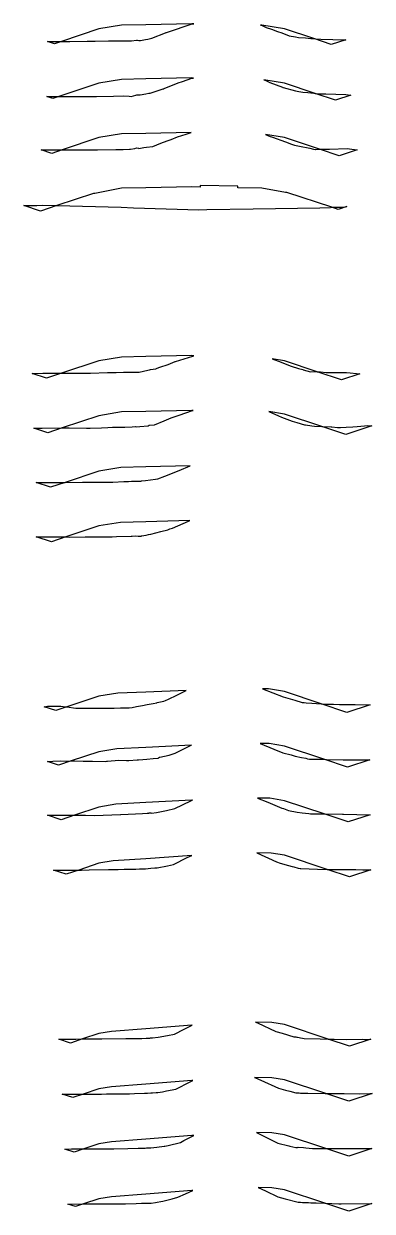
# Model space of a CAD drawing. Extents: x 1374859 to 1376773, y 382242 to 389804.
# Drawn here: x 1374881 to 1375104, y 384183 to 384945 of the extents above; entities that cross this region are included whole.
import ezdxf

# ---------------------------------------------------------------- set-up
doc = ezdxf.new("R2010")
doc.units = 0
doc.layers.add('T_Vehicle Path Lt Major', color=7, linetype='Continuous')
doc.layers.add('T_Vehicle Path Rt', color=7, linetype='Continuous')

msp = doc.modelspace()

# ---------------------------------------------------------------- linework, layer by layer
at = {"layer": 'T_Vehicle Path Lt Major'}
for points in [[(1374904.78, 384933.6), (1374910.14, 384933.58), (1374921.36, 384933.71), (1374926.54, 384933.78), (1374934.99, 384933.91), (1374944.61, 384934.03), (1374945.42, 384934.01), (1374948.89, 384933.95), (1374949.79, 384934.05), (1374952.93, 384934.45), (1374953.71, 384934.49), (1374954.51, 384934.28), (1374955.52, 384934.27), (1374958.72, 384934.8), (1374960.26, 384935.13), (1374962.83, 384935.68), (1374971.54, 384939.08), (1374972.04, 384939.27), (1374972.16, 384939.31), (1374979.21, 384941.72), (1374982.31, 384942.77), (1374987.4, 384944.51), (1374988, 384944.62), (1374989.7, 384944.92), (1374989.77, 384944.93), (1374988.36, 384944.96), (1374958.88, 384944.37), (1374943.44, 384944.06), (1374928.87, 384941.63)], [(1374895.98, 384933.66), (1374903.16, 384933.61), (1374904.78, 384933.6), (1374900.46, 384932.16)], [(1374903.26, 384898.28), (1374908.32, 384898.29), (1374913.05, 384898.27), (1374927.32, 384898.27), (1374938.17, 384898.58), (1374944.8, 384898.75), (1374948.17, 384898.48), (1374949.58, 384898.38), (1374952.49, 384899.08), (1374953.19, 384899.25), (1374953.33, 384899.28), (1374953.41, 384899.29), (1374954.46, 384899.36), (1374954.84, 384899.38), (1374955.02, 384899.37), (1374955.43, 384899.35), (1374958.87, 384899.88), (1374960.95, 384900.33), (1374961.75, 384900.45), (1374970.17, 384903.13), (1374970.46, 384903.23), (1374970.74, 384903.34), (1374979.69, 384907.04), (1374982.45, 384907.97), (1374988.48, 384909.96), (1374989.09, 384910.05), (1374989.61, 384910.12), (1374988.36, 384910.15), (1374958.88, 384909.56), (1374943.44, 384909.25), (1374928.87, 384906.82)], [(1374895.39, 384898.28), (1374901.74, 384898.28), (1374903.26, 384898.28), (1374899.32, 384896.97)], [(1374905.29, 384864.01), (1374906.14, 384864.01), (1374910.58, 384864.01), (1374914.16, 384864.03), (1374927.95, 384864.09), (1374939.75, 384864.24), (1374944.43, 384864.35), (1374948.46, 384864.39), (1374949.22, 384864.37), (1374951.83, 384864.98), (1374953.06, 384865.25), (1374953.08, 384865.25), (1374954.21, 384865.04), (1374954.41, 384864.89), (1374957.66, 384865.48), (1374959.44, 384865.78), (1374963.35, 384866.29), (1374968.6, 384868.25), (1374972.61, 384869.77), (1374975.19, 384870.75), (1374979.3, 384872.33), (1374984.85, 384874.14), (1374988.09, 384875.2), (1374958.88, 384874.61), (1374943.44, 384874.3), (1374928.87, 384871.88)], [(1374891.87, 384864.01), (1374905.29, 384864.01), (1374898.58, 384861.78)], [(1374901.79, 384828.24), (1374943.18, 384827.18), (1374950.95, 384826.76), (1374992.9, 384825.56), (1374998.17, 384825.67), (1375027.88, 384826.29), (1375070.64, 384826.77), (1375077.48, 384827.13), (1375078.23, 384827.15), (1375049.47, 384836.73), (1375048.47, 384836.73), (1375033.3, 384839.36), (1375017.88, 384839.67), (1375017.87, 384840.75), (1374993.87, 384841.23), (1374993.86, 384840.15), (1374988.36, 384840.26), (1374958.88, 384839.67), (1374943.44, 384839.36), (1374926.34, 384836.09), (1374925.34, 384836.09)], [(1374880.67, 384828.35), (1374884.09, 384828.31), (1374889, 384828.28), (1374892.98, 384828.45), (1374901.29, 384828.25), (1374901.79, 384828.24), (1374891.41, 384824.77)], [(1374904.91, 384720.66), (1374910.73, 384720.68), (1374920.07, 384720.68), (1374923.44, 384720.77), (1374934.29, 384721.05), (1374937.39, 384721.14), (1374939.91, 384721.23), (1374944.57, 384721.34), (1374951.46, 384721.41), (1374952.46, 384721.42), (1374954.72, 384721.37), (1374960.21, 384722.7), (1374961.37, 384722.88), (1374961.9, 384722.98), (1374965.39, 384723.58), (1374966.22, 384723.87), (1374968.03, 384724.61), (1374973.21, 384726.37), (1374977.74, 384728.12), (1374977.91, 384728.18), (1374989.15, 384731.74), (1374989.82, 384731.94), (1374988.36, 384731.97), (1374958.88, 384731.38), (1374943.44, 384731.07), (1374928.87, 384728.65)], [(1374885.97, 384720.58), (1374888.36, 384720.59), (1374892.9, 384720.62), (1374903.59, 384720.65), (1374904.91, 384720.66), (1374895.32, 384717.46)], [(1374905.31, 384685.57), (1374907.44, 384685.59), (1374909.8, 384685.59), (1374920.81, 384685.48), (1374923.33, 384685.47), (1374930.45, 384685.74), (1374934.64, 384685.88), (1374937.48, 384685.99), (1374940.38, 384686.06), (1374945.51, 384686.13), (1374950.12, 384686.37), (1374952.14, 384686.46), (1374952.35, 384686.45), (1374953.21, 384686.32), (1374955.06, 384686.43), (1374960.4, 384686.98), (1374961.17, 384687.33), (1374964.5, 384687.63), (1374970.65, 384690.09), (1374975.23, 384691.98), (1374980.27, 384693.71), (1374988.9, 384696.69), (1374989.26, 384696.76), (1374988.36, 384696.76), (1374958.88, 384696.17), (1374943.44, 384695.86), (1374928.87, 384693.43)], [(1374887.13, 384685.42), (1374892.33, 384685.47), (1374892.34, 384685.47), (1374892.42, 384685.47), (1374905.31, 384685.57), (1374896, 384682.47)], [(1374907.24, 384650.59), (1374918.42, 384650.67), (1374919.39, 384650.68), (1374922.57, 384650.71), (1374937.88, 384650.84), (1374944.79, 384651.22), (1374947.74, 384651.26), (1374949.67, 384651.42), (1374951.98, 384651.47), (1374954.38, 384651.4), (1374954.76, 384651.43), (1374955.09, 384651.41), (1374955.48, 384651.4), (1374955.51, 384651.45), (1374955.55, 384651.43), (1374955.56, 384651.44), (1374955.81, 384651.46), (1374956.09, 384651.53), (1374956.35, 384651.6), (1374958.82, 384651.93), (1374965.08, 384652.63), (1374966.72, 384652.84), (1374971.06, 384654.57), (1374974.89, 384656.11), (1374975.02, 384656.16), (1374975.39, 384656.32), (1374980.36, 384658.35), (1374987.38, 384661.22), (1374958.88, 384660.55), (1374943.03, 384660.17), (1374928.87, 384657.81)], [(1374888.69, 384650.54), (1374889.84, 384650.54), (1374894.83, 384650.51), (1374907.24, 384650.59), (1374897.88, 384647.47)], [(1374907.72, 384615.6), (1374910.21, 384615.58), (1374920.11, 384615.64), (1374935.82, 384615.71), (1374937.41, 384615.7), (1374940.06, 384615.8), (1374949.57, 384616.15), (1374950.27, 384616.13), (1374952.23, 384616.28), (1374953.98, 384616.16), (1374955.99, 384616.14), (1374956.15, 384616.36), (1374956.38, 384616.27), (1374956.46, 384616.31), (1374957.77, 384616.45), (1374959.24, 384616.8), (1374960.59, 384617.17), (1374962.2, 384617.38), (1374968.59, 384619.1), (1374973.14, 384620.26), (1374974.38, 384620.74), (1374976.01, 384621.33), (1374986.36, 384625.82), (1374987.12, 384626.13), (1374958.88, 384625.39), (1374942.77, 384624.97), (1374928.87, 384622.65)], [(1374888.71, 384615.69), (1374895.55, 384615.72), (1374907.72, 384615.6), (1374898.35, 384612.48)], [(1374908.35, 384506.5), (1374914.11, 384505.78), (1374921.91, 384505.69), (1374925.17, 384505.7), (1374933.43, 384505.64), (1374938.55, 384505.74), (1374942.74, 384505.91), (1374944.14, 384505.94), (1374948.17, 384505.92), (1374950.13, 384506.26), (1374952.97, 384506.85), (1374956.74, 384507.47), (1374959.78, 384508.01), (1374963.74, 384508.79), (1374966.01, 384509.24), (1374966.17, 384509.31), (1374970.45, 384510.19), (1374971.57, 384510.66), (1374973.45, 384511.42), (1374978.84, 384514.14), (1374984.8, 384517.13), (1374958.88, 384516.08), (1374940.97, 384515.36), (1374928.87, 384513.34)], [(1374893.78, 384506.65), (1374895.9, 384506.93), (1374897.27, 384507.12), (1374904.51, 384506.94), (1374907.37, 384506.62), (1374908.35, 384506.5), (1374901.29, 384504.15)], [(1374911.15, 384471.89), (1374913.15, 384471.92), (1374918.81, 384471.83), (1374920.76, 384471.72), (1374924.7, 384471.68), (1374932.95, 384471.61), (1374933.71, 384471.69), (1374934.41, 384471.72), (1374941.56, 384472.32), (1374946.54, 384472.08), (1374948.16, 384472.12), (1374953.36, 384472.63), (1374954.34, 384472.68), (1374956.97, 384472.82), (1374959.7, 384473.01), (1374963.71, 384473.35), (1374966.93, 384473.65), (1374967.17, 384473.77), (1374967.68, 384474.26), (1374968.01, 384474.23), (1374973.91, 384475.64), (1374977.87, 384476.94), (1374987.63, 384481.71), (1374988.17, 384481.99), (1374958.88, 384480.6), (1374940.38, 384479.72), (1374928.87, 384477.8)], [(1374895.86, 384471.51), (1374896.57, 384471.55), (1374899.22, 384471.72), (1374903.94, 384471.84), (1374907.2, 384471.83), (1374911.15, 384471.89), (1374902.93, 384469.15)], [(1374913.26, 384437.05), (1374915.48, 384437.05), (1374920.28, 384437.01), (1374926.09, 384436.95), (1374942.64, 384437.54), (1374942.71, 384437.55), (1374942.93, 384437.55), (1374952.33, 384437.85), (1374956.89, 384438.08), (1374959.75, 384438.33), (1374960.97, 384438.31), (1374961.2, 384438.53), (1374961.89, 384438.48), (1374962.14, 384438.48), (1374962.59, 384438.41), (1374965.79, 384438.68), (1374972.18, 384440.1), (1374977.61, 384441.3), (1374987.81, 384446.24), (1374988.84, 384446.75), (1374988.36, 384446.72), (1374958.88, 384445.11), (1374939.71, 384444.06), (1374928.87, 384442.26)], [(1374895.98, 384437.02), (1374896.41, 384437.03), (1374904.12, 384437.14), (1374911.1, 384437.05), (1374913.26, 384437.05), (1374904.57, 384434.15)], [(1374916, 384401.88), (1374917.75, 384401.88), (1374922.56, 384401.89), (1374935.08, 384402.16), (1374941.29, 384402.26), (1374944.99, 384402.35), (1374952.48, 384402.48), (1374954.99, 384402.54), (1374957.14, 384402.67), (1374958.76, 384402.72), (1374962.22, 384402.99), (1374964.74, 384403.19), (1374966.28, 384403.31), (1374972.85, 384404.64), (1374976.62, 384405.5), (1374985.5, 384409.82), (1374988.41, 384411.17), (1374988.36, 384411.17), (1374958.88, 384409.14), (1374938.08, 384407.71), (1374928.87, 384406.17)], [(1374899.76, 384401.86), (1374916, 384401.88), (1374907.85, 384399.16)], [(1374918.4, 384293.43), (1374924.47, 384293.47), (1374930.7, 384293.54), (1374946.23, 384293.65), (1374949.81, 384293.68), (1374956.46, 384293.76), (1374959.15, 384293.9), (1374960.95, 384294), (1374961.29, 384294.01), (1374961.61, 384294.03), (1374961.94, 384294.1), (1374962.19, 384294.09), (1374963.26, 384294.22), (1374966.88, 384294.58), (1374972.95, 384295.77), (1374977.29, 384296.58), (1374983.58, 384299.69), (1374988.7, 384302.25), (1374988.36, 384302.23), (1374958.88, 384299.95), (1374936.92, 384298.26), (1374928.87, 384296.92)], [(1374903.23, 384293.29), (1374914.16, 384293.4), (1374918.4, 384293.43), (1374910.61, 384290.83)], [(1374918.87, 384258.11), (1374930.57, 384258.12), (1374933.65, 384258.14), (1374948.57, 384258.3), (1374951.75, 384258.4), (1374958.04, 384258.6), (1374960.11, 384258.72), (1374962.07, 384258.84), (1374962.67, 384258.86), (1374963.29, 384258.89), (1374965.67, 384259.05), (1374966.71, 384259.16), (1374969.75, 384259.54), (1374972.3, 384260.15), (1374978.19, 384261.33), (1374987.4, 384265.94), (1374989.13, 384266.8), (1374988.36, 384266.75), (1374958.88, 384264.47), (1374936.92, 384262.78), (1374928.87, 384261.44)], [(1374905.31, 384258.09), (1374918.87, 384258.11), (1374912.07, 384255.84)], [(1374919.17, 384222.91), (1374928.99, 384222.98), (1374938.42, 384223.01), (1374947.45, 384223.08), (1374953.99, 384223.28), (1374957.75, 384223.42), (1374958.46, 384223.45), (1374959.42, 384223.49), (1374962.16, 384223.52), (1374966.05, 384224.01), (1374970.67, 384224.58), (1374971.21, 384224.62), (1374973.35, 384225.17), (1374981.18, 384227.07), (1374983.41, 384228.25), (1374989.67, 384231.55), (1374988.36, 384231.45), (1374958.88, 384229.17), (1374936.92, 384227.48), (1374928.87, 384226.14)], [(1374907.08, 384222.82), (1374911.35, 384222.85), (1374919.17, 384222.91), (1374913, 384220.85)], [(1374919, 384187.58), (1374926.24, 384187.63), (1374938.77, 384187.65), (1374945.92, 384187.66), (1374952.69, 384187.92), (1374956.22, 384188.03), (1374956.8, 384188.06), (1374959.35, 384188.11), (1374962.29, 384188.14), (1374965.11, 384188.56), (1374966.22, 384188.74), (1374968.62, 384189.13), (1374969.97, 384189.34), (1374975.82, 384190.92), (1374979.44, 384191.88), (1374984.36, 384194.1), (1374989.11, 384196.23), (1374988.36, 384196.18), (1374958.88, 384193.91), (1374936.92, 384192.21), (1374928.87, 384190.87)], [(1374908.84, 384187.52), (1374919, 384187.58), (1374913.83, 384185.86)]]:
    msp.add_lwpolyline(points, close=True, dxfattribs=at)
at = {"layer": 'T_Vehicle Path Rt'}
for points in [[(1375032.46, 384944.08), (1375032.94, 384943.97), (1375033.93, 384943.52), (1375036.22, 384942.49), (1375039.47, 384941.4), (1375043.36, 384940.04), (1375046.13, 384939.06), (1375050.95, 384937.31), (1375054.89, 384936.52), (1375056.91, 384936.2), (1375061.27, 384935.89), (1375064.73, 384935.56), (1375066.62, 384935.39), (1375047.87, 384941.63), (1375033.3, 384944.06)], [(1375066.62, 384935.39), (1375067.96, 384935.26), (1375071.21, 384935.01), (1375086.64, 384934.7), (1375087.16, 384934.7), (1375077.92, 384931.62)], [(1375034.75, 384909.01), (1375035.91, 384908.44), (1375038.39, 384907.25), (1375046.61, 384904.18), (1375046.88, 384904.08), (1375047.04, 384904.03), (1375054.86, 384901.89), (1375057.16, 384901.55), (1375059.71, 384901.04), (1375062.87, 384900.76), (1375066.61, 384900.38), (1375067.58, 384900.26), (1375047.87, 384906.82)], [(1375067.58, 384900.26), (1375070.35, 384899.88), (1375074.4, 384899.95), (1375087.24, 384899.62), (1375090.53, 384899.19), (1375080.65, 384895.9)], [(1375035.81, 384873.89), (1375038.8, 384872.67), (1375039.63, 384872.35), (1375040.16, 384872.16), (1375048.57, 384869.19), (1375052.47, 384867.69), (1375054.27, 384866.99), (1375057.58, 384866.36), (1375064.11, 384865.05), (1375066.45, 384864.57), (1375067.83, 384864.29), (1375067.96, 384864.36), (1375070.27, 384864.41), (1375047.87, 384871.88)], [(1375070.27, 384864.41), (1375076.71, 384864.57), (1375088.01, 384864.86), (1375091.15, 384864.44), (1375094.5, 384864.02), (1375082.97, 384860.18)], [(1375078.23, 384827.15), (1375083.99, 384827.24), (1375086.92, 384827.52), (1375087.84, 384827.62), (1375082.32, 384825.78)], [(1375040.05, 384729.95), (1375041.73, 384729.3), (1375043.96, 384728.49), (1375052.23, 384725.2), (1375056.86, 384723.82), (1375059.63, 384722.97), (1375059.83, 384722.93), (1375064.49, 384721.6), (1375066.67, 384721.81), (1375068.78, 384721.68), (1375047.87, 384728.65)], [(1375068.78, 384721.68), (1375070.9, 384721.54), (1375074.72, 384721.2), (1375087.64, 384721.05), (1375090.03, 384720.84), (1375093.98, 384720.47), (1375096.24, 384720.34), (1375084.52, 384716.43)], [(1375037.76, 384696.16), (1375044.15, 384693.29), (1375045.93, 384692.38), (1375049.31, 384691.14), (1375052.91, 384689.82), (1375055.78, 384688.98), (1375060.64, 384687.49), (1375061.37, 384687.56), (1375065.53, 384687.02), (1375067.2, 384686.65), (1375071.95, 384686.45), (1375047.87, 384694.48)], [(1375071.95, 384686.45), (1375077.74, 384686.21), (1375078.3, 384686.18), (1375081.94, 384685.82), (1375083.87, 384685.8), (1375087.48, 384686.04), (1375091.63, 384686.28), (1375094.48, 384686.53), (1375099.11, 384686.91), (1375101.08, 384687.18), (1375103.83, 384686.86), (1375087.28, 384681.34)], [(1375033.86, 384518.14), (1375040.35, 384515.63), (1375047.15, 384512.93), (1375054.43, 384510.93), (1375059.13, 384509.33), (1375059.72, 384509.33), (1375059.92, 384509.32), (1375060.57, 384509.28), (1375061.83, 384509.17), (1375065.39, 384509.02), (1375071.4, 384508.52), (1375047.87, 384516.37), (1375037.69, 384518.07)], [(1375071.4, 384508.52), (1375072.89, 384508.4), (1375079.27, 384508.3), (1375083.13, 384508.12), (1375093.24, 384508.06), (1375102.9, 384507.98), (1375087.97, 384503)], [(1375032.19, 384483.11), (1375041.1, 384479.47), (1375046.75, 384477.18), (1375052.23, 384475.81), (1375054.64, 384474.9), (1375058.77, 384474), (1375061.6, 384473.74), (1375062.68, 384473.33), (1375063.88, 384473.09), (1375063.92, 384473.09), (1375073.22, 384472.91), (1375047.87, 384481.36), (1375038.08, 384482.99)], [(1375073.22, 384472.91), (1375074.85, 384472.88), (1375085.49, 384472.63), (1375091.26, 384472.64), (1375102.55, 384472.57), (1375088.39, 384467.85)], [(1375030.6, 384448.08), (1375037.17, 384445.35), (1375046.2, 384441.61), (1375047.24, 384441.3), (1375050.41, 384440.1), (1375055.93, 384438.9), (1375059.23, 384438.59), (1375063.6, 384438.04), (1375064.6, 384438.01), (1375073.38, 384437.85), (1375047.87, 384446.35), (1375038.46, 384447.92)], [(1375073.38, 384437.85), (1375085.19, 384437.64), (1375085.81, 384437.63), (1375102.77, 384437.36), (1375088.81, 384432.71)], [(1375030.07, 384412.96), (1375042.81, 384407.21), (1375045.02, 384406.19), (1375050.36, 384404.72), (1375052.75, 384404.12), (1375053.89, 384403.84), (1375056.66, 384403.11), (1375057.94, 384402.93), (1375058.38, 384402.89), (1375069.12, 384402.4), (1375075.21, 384402.22), (1375047.87, 384411.34), (1375039.24, 384412.77)], [(1375075.21, 384402.22), (1375078.99, 384402.12), (1375093.72, 384402.11), (1375098.15, 384402.09), (1375103.29, 384401.96), (1375089.65, 384397.41)], [(1375029.31, 384304.27), (1375030.53, 384303.72), (1375042.4, 384298.22), (1375046.31, 384297.08), (1375053.78, 384294.89), (1375055.15, 384294.72), (1375055.84, 384294.64), (1375055.86, 384294.63), (1375056.33, 384294.52), (1375057.36, 384294.4), (1375058.06, 384294.26), (1375059.45, 384294.03), (1375060.57, 384293.85), (1375070.79, 384293.47), (1375075.95, 384293.34), (1375047.87, 384302.7), (1375039.69, 384304.06)], [(1375075.95, 384293.34), (1375079.66, 384293.24), (1375087.87, 384293.19), (1375097.62, 384293.22), (1375099.4, 384293.2), (1375100.62, 384293.19), (1375103.25, 384293.35), (1375103.35, 384293.35), (1375089.64, 384288.78)], [(1375028.62, 384268.8), (1375028.78, 384268.72), (1375029.27, 384268.42), (1375032.62, 384266.95), (1375043.95, 384261.84), (1375048.5, 384260.66), (1375051.26, 384259.94), (1375055.09, 384258.9), (1375057.3, 384258.78), (1375058.2, 384258.73), (1375060.26, 384258.62), (1375062.9, 384258.58), (1375073.95, 384258.39), (1375074.33, 384258.4), (1375047.87, 384267.22), (1375039.69, 384268.58)], [(1375074.33, 384258.4), (1375079.66, 384258.48), (1375086.2, 384258.47), (1375095.93, 384258.22), (1375102.73, 384258.47), (1375104.17, 384258.51), (1375089.09, 384253.48)], [(1375029.89, 384233.48), (1375030, 384233.42), (1375031.57, 384232.66), (1375043.59, 384226.68), (1375050.71, 384224.85), (1375051.37, 384224.68), (1375055.17, 384223.73), (1375055.81, 384223.83), (1375056.13, 384223.88), (1375056.65, 384223.93), (1375060.11, 384223.75), (1375061.56, 384223.58), (1375065.95, 384223.07), (1375074.34, 384223.09), (1375047.87, 384231.92), (1375039.69, 384233.28)], [(1375074.34, 384223.09), (1375078.16, 384223.1), (1375082.15, 384223.13), (1375095.65, 384223.13), (1375097.7, 384223.14), (1375098.67, 384223.13), (1375103.94, 384223.14), (1375089.08, 384218.18)], [(1375030.95, 384198.19), (1375035.65, 384195.89), (1375043.52, 384192.04), (1375048.43, 384190.8), (1375056.58, 384188.7), (1375057.47, 384188.66), (1375058.1, 384188.62), (1375059.51, 384188.56), (1375063.37, 384188.4), (1375064.7, 384188.35), (1375067.64, 384188.24), (1375068.17, 384188.21), (1375073.74, 384188.02), (1375047.87, 384196.65), (1375039.69, 384198.01)], [(1375073.74, 384188.02), (1375082.78, 384187.72), (1375084.15, 384187.68), (1375103.82, 384187.77), (1375089.16, 384182.89)]]:
    msp.add_lwpolyline(points, close=True, dxfattribs=at)

doc.saveas('drawing.dxf')
